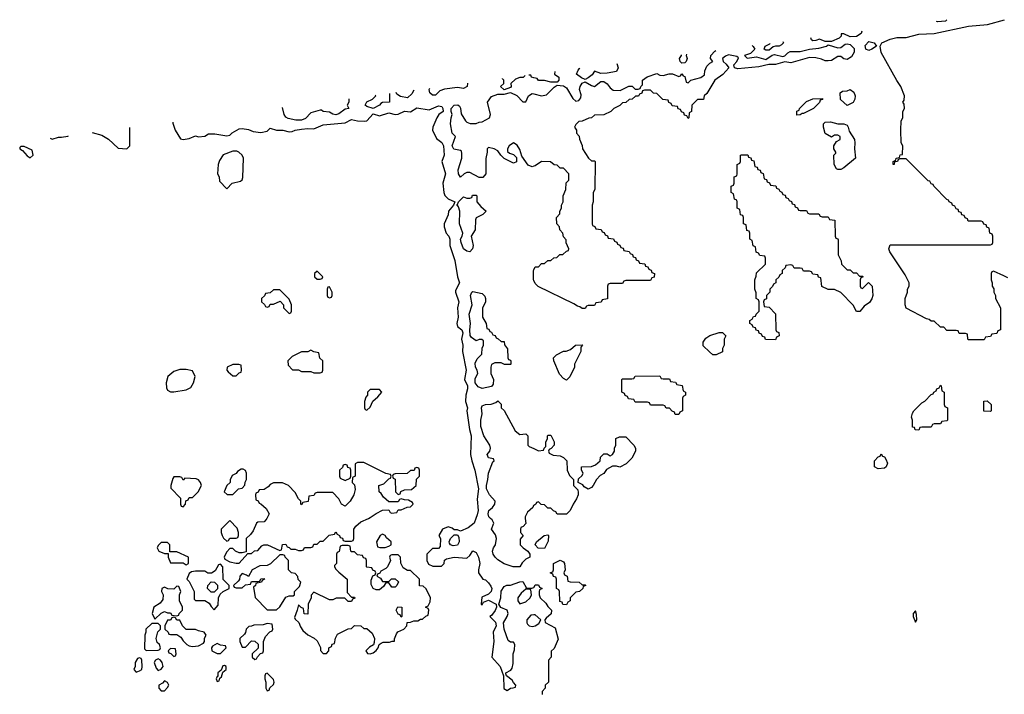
# Model space of a CAD drawing. Header units: inches. Extents: x 2601469 to 2753575, y 449403 to 582909.
# Tile 288 of 350: x 2656702 to 2663019, y 538871 to 543199. Entities that reach past the tile are written whole.
import ezdxf

# ---------------------------------------------------------------- set-up
doc = ezdxf.new("R2010")
doc.units = ezdxf.units.IN
doc.header["$MEASUREMENT"] = 0
for name, color, linetype in [('C6553', 7, 'Continuous'), ('C6554', 7, 'Continuous'), ('C6563', 7, 'Continuous'), ('C6564', 7, 'Continuous')]:
    doc.layers.add(name, color=color, linetype=linetype)

msp = doc.modelspace()

# ---------------------------------------------------------------- linework, layer by layer
at = {"layer": 'C6553', "color": 4, "elevation": 12}
for points in [[(2658050, 539986), (2657994, 539930), (2657994, 539910), (2658002, 539890), (2658010, 539874), (2658030, 539854), (2658042, 539858), (2658050, 539874), (2658090, 539874), (2658102, 539878), (2658106, 539890), (2658106, 539910), (2658096.4, 539936.4)], [(2659030, 539898), (2659014, 539890), (2658992, 539850), (2658998, 539818), (2659012.7, 539812.7), (2659047.3, 539812.7), (2659070, 539822), (2659086, 539830), (2659086, 539850), (2659055.3, 539875.3), (2659046, 539890)], [(2659483.1, 539823.1), (2659466, 539830), (2659460.4, 539840.4), (2659458, 539850), (2659466, 539870), (2659490, 539894), (2659510, 539894), (2659519.6, 539879.6), (2659522, 539850), (2659510, 539828.7)], [(2657650, 539846), (2657610, 539846), (2657590, 539826), (2657584.7, 539810), (2657594, 539790), (2657630, 539774), (2657654, 539774), (2657654, 539750), (2657670, 539714), (2657750, 539714), (2657770, 539702), (2657786, 539710), (2657786, 539750), (2657710, 539786), (2657666, 539786), (2657666, 539830)], [(2658810, 539826), (2658770, 539826), (2658758, 539822), (2658752.7, 539787.3), (2658738, 539782), (2658734, 539770), (2658734, 539710), (2658722, 539698), (2658722, 539690), (2658730, 539674), (2658750, 539654), (2658802, 539610), (2658803.6, 539523.6), (2658830, 539494), (2658850, 539494), (2658851.6, 539488.4), (2658838, 539482), (2658830, 539466), (2658810, 539466), (2658787.3, 539487.3), (2658732.7, 539487.3), (2658710, 539478), (2658690, 539478), (2658590, 539526), (2658572.7, 539507.3), (2658572, 539490), (2658552, 539450), (2658550, 539386), (2658528, 539388), (2658522, 539422), (2658507.3, 539427.3), (2658490, 539446), (2658482, 539410), (2658464.7, 539364.7), (2658470, 539354), (2658492.7, 539332.7), (2658503.6, 539303.6), (2658519.6, 539279.6), (2658550, 539252), (2658591.6, 539231.6), (2658610, 539214), (2658631.6, 539171.6), (2658632.7, 539152.7), (2658650, 539134), (2658670, 539134), (2658686, 539150), (2658686, 539170), (2658702, 539178), (2658707.3, 539192.7), (2658722, 539198), (2658728.4, 539231.6), (2658742, 539258), (2658810, 539292), (2658830, 539294), (2658850, 539312), (2658891.6, 539311.6), (2658910, 539294), (2658930, 539294), (2658963.6, 539263.6), (2658978, 539230), (2658976.9, 539203.1), (2658971.3, 539188.7), (2658946.4, 539173.6), (2658922, 539150), (2658932.7, 539132.7), (2658950, 539132), (2658970, 539138), (2658990, 539152), (2659002, 539170), (2659008.7, 539191.3), (2659020.2, 539199.8), (2659034.6, 539205.4), (2659074.6, 539205.4), (2659092.7, 539212.7), (2659107.3, 539212.7), (2659107.3, 539227.3), (2659120.2, 539259.8), (2659128.9, 539271.1), (2659166, 539290), (2659186, 539310), (2659187.3, 539332.7), (2659210, 539334), (2659230, 539342), (2659256.4, 539343.6), (2659272.7, 539352.7), (2659287.3, 539352.7), (2659307.3, 539372.7), (2659322, 539378), (2659326, 539410), (2659322, 539422), (2659306, 539430), (2659322, 539438), (2659336.4, 539463.6), (2659338, 539490), (2659310, 539548), (2659290, 539566), (2659267.3, 539567.3), (2659266, 539610), (2659210, 539666), (2659190, 539666), (2659162, 539682), (2659147.3, 539712.7), (2659146, 539750), (2659130, 539766), (2659090, 539766), (2659078, 539762), (2659074, 539750), (2659082, 539730), (2659062, 539690), (2659050, 539678), (2659018, 539662), (2659012, 539648), (2658998, 539642), (2658994, 539630), (2659016.9, 539616.9), (2659030, 539594), (2659070, 539594), (2659088.4, 539611.6), (2659111.6, 539611.6), (2659132, 539592), (2659122, 539570), (2659110, 539558), (2659090, 539558), (2659070, 539586), (2659050, 539586), (2659036.9, 539563.1), (2659010, 539542), (2658990, 539542), (2658969.1, 539549.1), (2658956.4, 539576.4), (2658956.4, 539603.6), (2658968, 539632), (2658982, 539638), (2658986, 539650), (2658982, 539662), (2658967.3, 539667.3), (2658962, 539682), (2658930, 539686), (2658926, 539690), (2658926, 539730), (2658922, 539742), (2658907.3, 539747.3), (2658902, 539762), (2658870, 539766), (2658850, 539786), (2658830, 539786), (2658826, 539790), (2658822, 539822)], [(2658390, 539766), (2658370, 539766), (2658311.1, 539708.9), (2658290, 539698), (2658243.6, 539696.4), (2658194, 539670), (2658170, 539626), (2658156.4, 539636.4), (2658130, 539646), (2658114, 539630), (2658111.6, 539608.4), (2658103.6, 539596.4), (2658074, 539570), (2658078, 539558), (2658090, 539554), (2658130, 539554), (2658150, 539574), (2658182, 539578), (2658190, 539594), (2658230, 539594), (2658242, 539598), (2658248.4, 539611.6), (2658270, 539614), (2658272, 539610), (2658258, 539602), (2658254, 539590), (2658218, 539582), (2658214, 539570), (2658202, 539558), (2658212.7, 539492.7), (2658290, 539414), (2658350, 539414), (2658370, 539432), (2658410, 539494), (2658430, 539502), (2658456.4, 539503.6), (2658466, 539510), (2658466, 539530), (2658496.4, 539563.6), (2658506, 539590), (2658488.4, 539608.4), (2658487.3, 539627.3), (2658470, 539646), (2658446, 539650), (2658426, 539670), (2658426, 539730), (2658406, 539750), (2658402, 539762)], [(2657990, 539706), (2657978, 539702), (2657956.9, 539663.1), (2657931.6, 539648.4), (2657910, 539648.7), (2657890, 539662), (2657830, 539662), (2657803.6, 539656.4), (2657790, 539646), (2657774, 539610), (2657790, 539594), (2657822, 539530), (2657822, 539482), (2657830, 539474), (2657890, 539474), (2657916.9, 539456.9), (2657930, 539434), (2657950, 539414), (2657976.4, 539443.6), (2657978, 539490), (2657987.3, 539512.7), (2658008.4, 539531.6), (2658046, 539550), (2658046, 539570), (2658008.4, 539608.4), (2658006, 539690)], [(2657710, 539566), (2657690, 539546), (2657652.7, 539547.3), (2657630, 539558), (2657614, 539550), (2657612, 539530), (2657622, 539510), (2657619.6, 539480.4), (2657603.6, 539456.4), (2657562, 539430), (2657552, 539390), (2657570, 539354), (2657608.9, 539391.1), (2657630, 539402), (2657650, 539394), (2657670, 539394), (2657678, 539378), (2657710, 539374), (2657722, 539378), (2657726, 539390), (2657746, 539410), (2657746, 539430), (2657728, 539470), (2657728, 539510), (2657735.3, 539530), (2657722, 539562)], [(2657930, 539526), (2657906, 539550), (2657908, 539570), (2657930, 539592), (2657951.6, 539591.6), (2657971.6, 539571.6), (2657972, 539548), (2657950, 539526)], [(2659970, 539546), (2659950, 539546), (2659919.6, 539520.4), (2659898, 539490), (2659898, 539470), (2659910, 539452), (2659950, 539464.7), (2659978, 539490), (2659986, 539510), (2659982, 539542)], [(2659150, 539366), (2659142, 539382), (2659130, 539386), (2659118, 539410), (2659128.4, 539431.6), (2659154, 539430), (2659154, 539370)], [(2657690, 539366), (2657678, 539362), (2657670, 539346), (2657650, 539346), (2657634, 539310), (2657634, 539290), (2657654, 539270), (2657658, 539258), (2657670, 539254), (2657710, 539254), (2657736.9, 539236.9), (2657750, 539214), (2657774, 539190), (2657790, 539182), (2657810, 539178), (2657850, 539182), (2657880.4, 539199.6), (2657888, 539210), (2657888.7, 539231.3), (2657898, 539250), (2657886, 539270), (2657850, 539278), (2657830, 539288), (2657770, 539286), (2657746, 539310), (2657730, 539346), (2657710, 539346), (2657702, 539362)], [(2657590, 539326), (2657550, 539326), (2657512, 539290), (2657512, 539270), (2657504.7, 539250), (2657502, 539162), (2657512.7, 539152.7), (2657590, 539154), (2657602, 539158), (2657606, 539170), (2657598, 539190), (2657584, 539204), (2657578, 539230), (2657588.4, 539271.6), (2657606, 539290), (2657606, 539310)], [(2658290, 539326), (2658263.6, 539316.4), (2658204.7, 539315.3), (2658190, 539308), (2658172.7, 539307.3), (2658154, 539290), (2658151.6, 539268.4), (2658143.6, 539256.4), (2658114, 539230), (2658114, 539210), (2658130, 539174), (2658150, 539174), (2658190, 539214), (2658210, 539212), (2658232.7, 539192.7), (2658232.7, 539167.3), (2658194, 539130), (2658194, 539110), (2658210, 539094), (2658222, 539098), (2658227.3, 539112.7), (2658247.3, 539132.7), (2658262, 539138), (2658266, 539150), (2658266, 539210), (2658278, 539242), (2658307.3, 539272.7), (2658322, 539278), (2658326, 539290), (2658322, 539322)], [(2657670, 539166), (2657654, 539150), (2657658, 539138), (2657672.7, 539132.7), (2657690, 539114), (2657702, 539118), (2657706, 539130), (2657702, 539162)], [(2657970, 539198), (2657939.6, 539180.4), (2657932, 539170), (2657934, 539150), (2657970, 539134), (2657990, 539134), (2658026, 539170), (2658022, 539182), (2657990, 539186)], [(2657470, 539106), (2657458, 539102), (2657443.6, 539076.4), (2657442, 539050), (2657434, 539030), (2657450, 539014), (2657470, 539022), (2657486, 539030), (2657488, 539050), (2657486, 539090), (2657482, 539102)], [(2657590, 539098), (2657574, 539090), (2657564.7, 539075.3), (2657578, 539038), (2657590, 539024.7), (2657610, 539032), (2657622, 539050), (2657616.4, 539076.4), (2657606, 539090)], [(2658016.4, 539056.4), (2658005.4, 539054.6), (2657994, 539026), (2657974, 539010), (2657974, 538986), (2657970, 538986), (2657962, 538970), (2657970, 538954), (2657982, 538958), (2657986, 538974), (2657996.4, 538983.6), (2658006, 539014), (2658026, 539030), (2658026, 539050)], [(2658290, 539006), (2658278, 539002), (2658274, 538990), (2658274, 538970), (2658282, 538950), (2658282, 538910), (2658290, 538894), (2658302, 538898), (2658307.3, 538912.7), (2658330, 538934), (2658335.3, 538950), (2658330, 538966)], [(2657630, 538958), (2657618, 538942), (2657594, 538930), (2657594, 538910), (2657610, 538894), (2657630, 538894), (2657650, 538914), (2657658, 538930), (2657650, 538946)]]:
    msp.add_lwpolyline(points, close=True, dxfattribs=at)
for points in [[(2658287, 540000), (2658282, 539990), (2658270, 539978), (2658230, 539975.3), (2658222, 539970), (2658199.8, 539920.2), (2658183.6, 539896.4), (2658154, 539870), (2658154, 539786), (2658130, 539778), (2658110, 539778), (2658086, 539790), (2658070, 539806), (2658050, 539806), (2658030, 539786), (2658022, 539770), (2658014, 539750), (2658018, 539738), (2658050, 539722), (2658090, 539712), (2658110, 539712), (2658166, 539774), (2658190, 539774), (2658208.4, 539791.6), (2658230, 539794), (2658256.4, 539823.6), (2658268.9, 539831.1), (2658291.1, 539831.1), (2658370, 539794), (2658382, 539798), (2658388, 539832), (2658410, 539834), (2658418, 539818), (2658430, 539814), (2658442, 539802), (2658470, 539802), (2658490, 539794), (2658510, 539794), (2658522, 539798), (2658530, 539814), (2658570, 539814), (2658582, 539818), (2658590, 539834), (2658610, 539834), (2658630, 539854), (2658650, 539854), (2658688.4, 539891.6), (2658722, 539898), (2658730, 539914), (2658738, 539898), (2658754, 539890), (2658758, 539878), (2658772.7, 539872.7), (2658778, 539858), (2658790, 539854), (2658830, 539854), (2658842, 539858), (2658846, 539870), (2658846, 539930), (2658858, 539950), (2658890, 539978), (2658939.5, 540000)], [(2659629.5, 540000), (2659618, 539970), (2659579.8, 539940.2), (2659530, 539918), (2659510, 539926), (2659490, 539926), (2659476.4, 539936.4), (2659450, 539946), (2659414, 539930), (2659392, 539890), (2659402, 539870), (2659399.6, 539820.4), (2659390, 539806), (2659350, 539806), (2659314, 539770), (2659314, 539730), (2659325.4, 539705.4), (2659352.7, 539692.7), (2659407.3, 539692.7), (2659426, 539710), (2659428, 539732), (2659440.4, 539739.6), (2659490, 539751.3), (2659570, 539744.7), (2659590, 539762), (2659610, 539792), (2659630, 539782), (2659646, 539750), (2659654.8, 539710), (2659644.7, 539670), (2659644.7, 539650), (2659674, 539610), (2659690, 539604.7), (2659710, 539586), (2659725.5, 539565.5), (2659730.4, 539550), (2659727.3, 539530), (2659710, 539512.7), (2659666, 539494), (2659662, 539450), (2659670, 539444.7), (2659678, 539462), (2659710, 539474.8), (2659758, 539450), (2659760.5, 539430), (2659751.6, 539408.4), (2659730, 539377.2), (2659718, 539370), (2659755.1, 539335.1), (2659759.3, 539310), (2659738.8, 539270), (2659744, 539210), (2659730.7, 539110), (2659785.5, 539050), (2659806.8, 538990), (2659808, 538908), (2659830, 538896), (2659850, 538911.3), (2659868, 538912), (2659882, 538918), (2659886, 538930), (2659870, 538946), (2659862, 538962), (2659826, 538990), (2659822, 539002), (2659822, 539010), (2659854, 539026), (2659862, 539038), (2659869, 539070), (2659869, 539131), (2659876.4, 539156.4), (2659878, 539190), (2659870, 539206), (2659850, 539206), (2659836.4, 539216.4), (2659809.2, 539290), (2659805.2, 539330), (2659829, 539370), (2659835.3, 539390), (2659828.7, 539410), (2659787.8, 539427.8), (2659776, 539450), (2659789.4, 539490), (2659790, 539532), (2659810, 539562), (2659828.4, 539571.6), (2659850, 539572), (2659910, 539592), (2659930, 539594), (2659952.7, 539552.7), (2659987.3, 539552.7), (2660000, 539557.3)], [(2659945.9, 540000), (2659950, 539966), (2659932.7, 539947.3), (2659918, 539942), (2659914, 539930), (2659914, 539910), (2659932, 539890), (2659912.7, 539867.3), (2659912, 539830), (2659932, 539810), (2659962, 539790), (2659974, 539770), (2659974, 539750), (2659950, 539738), (2659925.4, 539714.6), (2659910, 539688), (2659868.9, 539688.9), (2659810, 539708.7), (2659770, 539733.2), (2659753.2, 539750), (2659739.3, 539770), (2659735.1, 539790), (2659741.2, 539810), (2659754, 539830), (2659762, 539870), (2659755.3, 539895.3), (2659728.7, 539930), (2659744, 539970), (2659733.2, 539990), (2659722.7, 540000)], [(2660000, 539380.6), (2659982, 539378), (2659956, 539350), (2659956, 539330), (2659960.7, 539320.7), (2659970, 539311.3), (2659990, 539306), (2660000, 539308.7)]]:
    msp.add_lwpolyline(points, dxfattribs=at)
at = {"layer": 'C6554', "color": 4, "elevation": 12}
for points in [[(2659944.2, 542840.4), (2659931.6, 542828.4), (2659910, 542828), (2659882, 542818), (2659852, 542790), (2659856, 542770), (2659850, 542764), (2659810, 542748), (2659786, 542770), (2659808, 542790), (2659808, 542810), (2659800.4, 542820.4), (2659799.2, 542821.3)], [(2660000, 542826.9), (2659986, 542830), (2659982, 542842), (2659968.7, 542843.7)], [(2659575.3, 542791.8), (2659572, 542770), (2659550, 542758), (2659510, 542764), (2659426.4, 542753.6), (2659397.3, 542742.7), (2659370, 542715.3), (2659350, 542714), (2659334, 542730), (2659328, 542750), (2659332.9, 542759.9)], [(2659074, 542725.7), (2659074, 542670), (2659030, 542668.7), (2659018, 542662), (2659011.3, 542650), (2658970, 542628.7), (2658930, 542641.2), (2658919, 542650), (2658928.9, 542671.1), (2658966, 542690), (2658986, 542710), (2658982.5, 542713.7)], [(2659229.9, 542746.3), (2659216.9, 542723.1), (2659190, 542698), (2659145.2, 542705.2), (2659122, 542722), (2659117.3, 542731.4)], [(2660000, 542258.7), (2659990, 542255.3), (2659964.7, 542264.7), (2659924, 542324), (2659910, 542366), (2659893.6, 542393.6), (2659870, 542408), (2659842, 542390), (2659832, 542370), (2659832.7, 542352.7), (2659843.6, 542343.6), (2659870, 542334), (2659890, 542314), (2659890, 542286), (2659870, 542278), (2659810, 542308), (2659788.9, 542328.9), (2659770, 542358), (2659746, 542370), (2659710, 542378), (2659702, 542370), (2659702, 542350), (2659691.6, 542308.4), (2659692, 542210), (2659672.7, 542187.3), (2659650, 542186), (2659590, 542218), (2659570, 542218), (2659554, 542210), (2659530, 542188), (2659518, 542210), (2659515.3, 542235.3), (2659539.5, 542310), (2659539.6, 542339.6), (2659535.6, 542355.6), (2659530, 542359.3), (2659487.6, 542367.6), (2659477, 542390), (2659499, 542450), (2659477.2, 542470), (2659466, 542530), (2659469.2, 542570), (2659477.2, 542590), (2659469.2, 542610), (2659469.3, 542630), (2659490, 542650.8), (2659513.2, 542653.2), (2659524.5, 542644.5), (2659530.6, 542630.6), (2659534, 542594), (2659562, 542550), (2659570, 542542), (2659592.7, 542532.7), (2659630, 542532), (2659650, 542542), (2659670, 542544.7), (2659715.3, 542570), (2659722, 542590), (2659703.7, 542670), (2659730, 542706.8), (2659770, 542720.7), (2659810, 542721), (2659850, 542731.3), (2659892, 542712), (2659930, 542671.3), (2659948.4, 542671.6), (2659966, 542710), (2659990, 542724.9), (2660000, 542722.5)], [(2657684.4, 542542.5), (2657685.4, 542534.6), (2657699.1, 542490), (2657734.4, 542434.4), (2657750, 542430.7), (2657790, 542436.3), (2657830, 542454), (2657850, 542446.8), (2657890, 542451), (2657913.6, 542466.4), (2657953.6, 542466.4), (2658030, 542453.4), (2658050, 542458.8), (2658066.2, 542473.8), (2658110, 542498.8), (2658130, 542501), (2658170, 542494.8), (2658200.7, 542480.7), (2658250, 542476), (2658290, 542484.7), (2658310, 542502), (2658350, 542490.8), (2658390, 542490.7), (2658430, 542478.8), (2658450, 542480.7), (2658470, 542490.5), (2658510, 542497.1), (2658550, 542501.6), (2658590, 542499.1), (2658650, 542524.9), (2658790, 542538), (2658830, 542558.4), (2658870, 542550.4), (2658912.7, 542547.3), (2658929.5, 542550.5), (2658970, 542596), (2659010, 542583.1), (2659070, 542602), (2659110, 542590.4), (2659130, 542592.4), (2659170, 542612.2), (2659210, 542607.3), (2659250, 542632.4), (2659330, 542620.5), (2659390, 542647.3), (2659410, 542641), (2659417.3, 542630), (2659419.1, 542610), (2659391, 542590), (2659378, 542570), (2659352, 542510), (2659351.3, 542490), (2659376.9, 542436.9), (2659410, 542411.3), (2659420.7, 542390), (2659426, 542330), (2659410.8, 542290), (2659434.8, 542210), (2659417.3, 542150), (2659422.8, 542090), (2659430.6, 542070.6), (2659450.5, 542050.5), (2659494, 542030), (2659484.7, 542010), (2659454, 541970), (2659450, 541948), (2659426, 541890), (2659424.7, 541870), (2659438.8, 541830), (2659456, 541810), (2659461, 541790), (2659461, 541750), (2659493.2, 541653.2), (2659510.8, 541550), (2659522.8, 541510), (2659498, 541462), (2659497.3, 541450), (2659519.1, 541390), (2659510.8, 541350), (2659514.8, 541290), (2659506, 541250), (2659510.8, 541230.8), (2659538, 541210), (2659544.7, 541190), (2659536, 541150), (2659544.7, 541110), (2659542, 541070), (2659566.8, 540950), (2659554.8, 540890), (2659574, 540850), (2659574, 540830), (2659564, 540790), (2659562.8, 540750), (2659574.8, 540710), (2659570.9, 540689.1), (2659587.7, 540570), (2659598.8, 540530), (2659594.8, 540410), (2659602.8, 540370), (2659622.8, 540310), (2659646, 540190), (2659636.8, 540123.2), (2659643.1, 540050), (2659638, 540022), (2659629.5, 540000)], [(2658814, 542691.4), (2658814, 542670), (2658802, 542650), (2658814, 542630), (2658790, 542625.2), (2658750, 542595.1), (2658730, 542589.3), (2658710, 542592.7), (2658690, 542605.2), (2658649.1, 542609.1), (2658638, 542618), (2658630, 542618), (2658570, 542601.2), (2658535.2, 542564.8), (2658510, 542553.6), (2658473.4, 542553.4), (2658424.7, 542564.7), (2658410, 542573.2), (2658398, 542590), (2658388.1, 542635.3)], [(2657166.1, 542474.2), (2657230, 542459.1), (2657271.6, 542431.6), (2657334.8, 542374.8), (2657390, 542370.8), (2657409.2, 542390), (2657409.5, 542450), (2657409.3, 542506.3)], [(2656896.6, 542438.7), (2656910, 542432), (2656950, 542444.7), (2656970, 542444.7), (2657010, 542452), (2657014.4, 542454.2)], [(2660000, 541526), (2659998, 541530), (2659998, 541590), (2660000, 541594)], [(2659722.7, 540000), (2659712.3, 540010), (2659707.3, 540030), (2659712.3, 540050), (2659735.1, 540070), (2659749.3, 540090), (2659752.7, 540110), (2659716, 540150), (2659696, 540190), (2659696, 540210), (2659706, 540250), (2659709.3, 540290), (2659738, 540362), (2659746, 540370), (2659742, 540382), (2659710, 540388), (2659702, 540410), (2659718, 540430), (2659722, 540450), (2659719, 540470), (2659679.3, 540530), (2659660.9, 540590), (2659660.9, 540630), (2659669, 540670), (2659664, 540710), (2659670, 540722), (2659690, 540731.3), (2659727.3, 540732.7), (2659756.4, 540743.6), (2659770, 540754), (2659791.6, 540731.6), (2659792, 540710), (2659810.9, 540690.9), (2659880.7, 540560.7), (2659910, 540538), (2659950, 540542), (2659962, 540530), (2659962, 540470), (2659970, 540462), (2660000, 540448)], [(2658939.5, 540000), (2658950, 540004.7), (2658990, 540032), (2659030, 540052), (2659070, 540054), (2659078, 540038), (2659090, 540034), (2659122, 540038), (2659130, 540054), (2659150, 540054), (2659188.4, 540071.6), (2659210, 540074), (2659226, 540090), (2659222, 540102), (2659196.4, 540116.4), (2659170, 540118), (2659150, 540126), (2659138, 540122), (2659130, 540106), (2659070, 540106), (2659036.4, 540136.4), (2659020.4, 540160.4), (2659009.1, 540169.1), (2659006, 540210), (2659039, 540221), (2659070, 540254), (2659082, 540258), (2659086, 540270), (2659082, 540282), (2659050, 540288), (2658910, 540358), (2658870, 540358), (2658854, 540350), (2658854, 540270), (2658838, 540262), (2658834, 540230), (2658850, 540214), (2658855.3, 540184.7), (2658844.7, 540150), (2658822, 540110), (2658790, 540078), (2658766, 540090), (2658750, 540126), (2658710, 540166), (2658610, 540166), (2658598, 540162), (2658590, 540146), (2658558, 540142), (2658552.7, 540107.3), (2658518, 540102), (2658510, 540086), (2658506, 540090), (2658506, 540110), (2658490, 540126), (2658470, 540166), (2658426, 540210), (2658387.3, 540227.3), (2658330, 540228), (2658310, 540218), (2658296.9, 540203.1), (2658270, 540186), (2658238, 540182), (2658232.7, 540167.3), (2658218, 540162), (2658214, 540150), (2658218, 540118), (2658232.7, 540112.7), (2658238, 540098), (2658250, 540094), (2658283.6, 540063.6), (2658302, 540030), (2658287, 540000)], [(2660000, 540083), (2659998, 540082), (2659994, 540070), (2659959.6, 540040.4), (2659944.7, 540010), (2659945.9, 540000)]]:
    msp.add_lwpolyline(points, dxfattribs=at)
for points in [[(2656730, 542386), (2656710, 542386), (2656702, 542378), (2656702, 542370), (2656719.8, 542359.8), (2656750, 542324.7), (2656770, 542312), (2656788, 542330), (2656782, 542362)], [(2658070, 542355.3), (2658007.5, 542332.5), (2657983.4, 542296.6), (2657974.8, 542270), (2657971.1, 542211.1), (2657982, 542190), (2657983.6, 542163.6), (2658030, 542114), (2658066, 542150), (2658118, 542162), (2658128.9, 542171.1), (2658133.6, 542186.4), (2658138, 542310), (2658129, 542329), (2658109, 542349), (2658094.6, 542354.6)], [(2659590, 541709), (2659570, 541713.2), (2659550, 541729), (2659534.5, 541770), (2659529.4, 541790), (2659541.2, 541810), (2659545.2, 541830), (2659524.2, 541890), (2659526.6, 541970), (2659517.5, 541997.5), (2659506, 542014), (2659510, 542014), (2659518, 542030), (2659550, 542062), (2659570, 542054), (2659590, 542054), (2659602, 542058), (2659607.3, 542072.7), (2659630, 542074), (2659634, 542070), (2659634, 542030), (2659659.6, 541999.6), (2659694, 541970), (2659674, 541950), (2659631.6, 541928.4), (2659625.4, 541914.6), (2659624.7, 541850), (2659598, 541810), (2659610.6, 541749.4), (2659606.8, 541730)], [(2658610, 541586), (2658594, 541570), (2658594, 541550), (2658610, 541534), (2658630, 541534), (2658642, 541538), (2658646, 541550)], [(2658370, 541466), (2658330, 541466), (2658310, 541446), (2658278, 541442), (2658272.7, 541427.3), (2658254, 541410), (2658254, 541390), (2658272.7, 541372.7), (2658278, 541358), (2658290, 541354), (2658302, 541358), (2658310, 541374), (2658330, 541374), (2658372.7, 541392.7), (2658394, 541370), (2658394, 541350), (2658430, 541314), (2658442, 541318), (2658446, 541330), (2658446, 541370), (2658430, 541406)], [(2658690, 541486), (2658678, 541482), (2658674, 541470), (2658674, 541430), (2658678, 541418), (2658690, 541414), (2658702, 541418), (2658706, 541430), (2658706, 541450)], [(2659790, 541134), (2659810, 541134), (2659812.7, 541112.7), (2659832.7, 541087.3), (2659834, 541030), (2659838, 541018), (2659850, 541014), (2659852.7, 541007.3), (2659854, 540990), (2659850, 540986), (2659812.7, 540987.3), (2659790, 540998), (2659750, 540998), (2659730, 540986), (2659724.7, 540970), (2659724.7, 540930), (2659742, 540890), (2659739.6, 540860.4), (2659730, 540846), (2659670, 540833.2), (2659643.9, 540843.9), (2659623.7, 540870), (2659623.6, 540896.4), (2659641.2, 540930), (2659637.2, 540950), (2659626, 540970), (2659623.7, 540996.3), (2659637.2, 541022.8), (2659667.3, 541052.7), (2659668.9, 541091.1), (2659678, 541110), (2659678, 541138), (2659667.3, 541147.3), (2659650, 541148), (2659630, 541139), (2659600.7, 541160.7), (2659592.5, 541172.5), (2659589, 541210), (2659595.1, 541250), (2659586.6, 541310), (2659604, 541370), (2659595.3, 541430), (2659602, 541450), (2659610, 541456), (2659670, 541442), (2659685.4, 541425.4), (2659691.1, 541411.1), (2659691.3, 541390), (2659671.6, 541348.4), (2659671.6, 541291.6), (2659694, 541250), (2659698, 541218), (2659712.7, 541212.7), (2659718, 541198), (2659730, 541194), (2659738, 541178), (2659752, 541172), (2659758, 541158), (2659772.7, 541152.7)], [(2658570, 541078), (2658550, 541068), (2658510, 541068), (2658450, 541038), (2658422, 541010), (2658423.6, 540983.6), (2658452.7, 540952.7), (2658490, 540952), (2658510, 540942), (2658570, 540942), (2658590, 540934), (2658630, 540934), (2658642, 540938), (2658646, 540950), (2658646, 541010), (2658628.4, 541028.4), (2658622, 541062), (2658590, 541068)], [(2658070, 540988), (2658034, 540970), (2658032, 540950), (2658039.6, 540939.6), (2658070, 540914), (2658090, 540914), (2658110, 540934), (2658122, 540938), (2658126, 540950), (2658122, 540982), (2658107.3, 540987.3)], [(2657770, 540955.3), (2657730, 540954), (2657690, 540942), (2657652, 540910), (2657642, 540870), (2657643.6, 540836.4), (2657650, 540822), (2657670, 540812), (2657690, 540812), (2657770, 540824.7), (2657800.4, 540839.6), (2657818, 540870), (2657828, 540910), (2657810, 540946)], [(2659010, 540826), (2658950, 540826), (2658934, 540810), (2658934, 540790), (2658923.6, 540776.4), (2658914, 540750), (2658914, 540710), (2658918, 540698), (2658930, 540694), (2658950, 540714), (2658967.3, 540752.7), (2659000.4, 540779.6), (2659026, 540810)], [(2658136.4, 540316.4), (2658123.6, 540316.4), (2658099.6, 540300.4), (2658090, 540288), (2658065.4, 540274.6), (2658052.7, 540247.3), (2658052, 540230), (2658032, 540210), (2658014, 540170), (2658032.7, 540152.7), (2658070, 540154), (2658106, 540190), (2658130, 540194), (2658147.3, 540212.7), (2658148.4, 540231.6), (2658158, 540250), (2658158, 540290), (2658150, 540306)], [(2658790, 540346), (2658778, 540342), (2658772.7, 540327.3), (2658754, 540310), (2658754, 540270), (2658758, 540258), (2658790, 540242), (2658822, 540258), (2658826, 540270), (2658826, 540310), (2658822, 540322), (2658807.3, 540327.3), (2658802, 540342)], [(2659250, 540326), (2659238, 540322), (2659232.7, 540307.3), (2659210, 540306), (2659187.3, 540287.3), (2659110, 540286), (2659098, 540282), (2659094, 540270), (2659098, 540258), (2659112, 540252), (2659114, 540170), (2659130, 540154), (2659142, 540158), (2659148, 540172), (2659170, 540182), (2659215.3, 540184.7), (2659246, 540210), (2659248.4, 540251.6), (2659266, 540270), (2659266, 540310), (2659262, 540322)], [(2657730, 540266), (2657690, 540266), (2657683.6, 540256.4), (2657672, 540210), (2657672.7, 540192.7), (2657734, 540130), (2657734, 540090), (2657738, 540078), (2657750, 540074), (2657766, 540090), (2657767.3, 540112.7), (2657782, 540118), (2657790, 540134), (2657810, 540134), (2657848, 540170), (2657868, 540210), (2657862, 540230), (2657850, 540248), (2657833.6, 540253.6), (2657762, 540258), (2657750, 540246), (2657742, 540262)]]:
    msp.add_lwpolyline(points, close=True, dxfattribs=at)
at = {"layer": 'C6563', "color": 4}
for points, elevation in [([(2660070, 539806), (2660028.4, 539808.4), (2660008.9, 539831.1), (2660018, 539850), (2660066, 539890), (2660090, 539894), (2660094, 539890), (2660092.7, 539852.7)], 12), ([(2660310, 539574), (2660330, 539574), (2660334, 539570), (2660318, 539562), (2660314, 539550), (2660294, 539530), (2660270, 539526), (2660234, 539490), (2660234, 539470), (2660218, 539462), (2660210, 539446), (2660187.3, 539447.3), (2660182, 539462), (2660167.3, 539467.3), (2660166, 539530), (2660162, 539542), (2660146, 539550), (2660146, 539610), (2660142, 539622), (2660127.3, 539627.3), (2660122, 539642), (2660106, 539650), (2660122, 539658), (2660126, 539670), (2660126, 539710), (2660170, 539731.3), (2660190, 539722), (2660198, 539710), (2660202, 539670), (2660194, 539650), (2660198, 539638), (2660214, 539630), (2660218, 539598), (2660232.7, 539592.7), (2660291.1, 539591.1)], 12), ([(2662450, 539406), (2662434, 539390), (2662434, 539370), (2662450, 539334), (2662458, 539350), (2662456.4, 539383.6)], 16)]:
    msp.add_lwpolyline(points, close=True, dxfattribs=dict(at, elevation=elevation))
at = {"layer": 'C6563', "color": 4, "elevation": 12}
for points in [[(2660000, 539557.3), (2660002, 539558), (2660010, 539574), (2660030, 539574), (2660038, 539558), (2660054, 539550), (2660038, 539542), (2660034, 539530), (2660034, 539510), (2660042, 539490), (2660076.9, 539456.9), (2660090, 539434), (2660114, 539410), (2660112.7, 539387.3), (2660079.6, 539360.4), (2660072, 539350), (2660072.7, 539332.7), (2660138, 539298), (2660156, 539224), (2660130, 539166), (2660112.7, 539147.3), (2660112, 539110), (2660094, 539090), (2660094, 538950), (2660074, 538930), (2660074, 538910), (2660054, 538890), (2660054, 538870)], [(2660000, 539308.7), (2660010, 539311.3), (2660033.6, 539326.4), (2660046, 539350), (2660010, 539382), (2660000, 539380.6)]]:
    msp.add_lwpolyline(points, dxfattribs=at)
at = {"layer": 'C6564', "color": 4, "elevation": 12}
for points in [[(2663042, 541542), (2663016.4, 541556.4), (2662950, 541586), (2662938, 541582), (2662934, 541570), (2662934, 541530), (2662942, 541510), (2662942, 541490), (2662951.6, 541471.6), (2662952, 541450), (2662962, 541430), (2662962, 541410), (2662994, 541350), (2662994, 541210), (2662978, 541202), (2662970, 541186), (2662938, 541182), (2662930, 541166), (2662898, 541162), (2662890, 541146), (2662790, 541146), (2662786, 541150), (2662782, 541182), (2662770, 541186), (2662730, 541186), (2662722, 541202), (2662710, 541206), (2662650, 541206), (2662630, 541226), (2662610, 541226), (2662570, 541266), (2662550, 541266), (2662536.4, 541276.4), (2662520.4, 541280.4), (2662390, 541348), (2662382, 541370), (2662382, 541410), (2662398, 541450), (2662398, 541470), (2662408, 541490), (2662408, 541510), (2662383.1, 541563.1), (2662285.2, 541710), (2662279, 541730), (2662286, 541754), (2662930, 541754), (2662942, 541758), (2662946, 541770), (2662946, 541810), (2662942, 541822), (2662926, 541830), (2662922, 541862), (2662907.3, 541867.3), (2662902, 541882), (2662887.3, 541887.3), (2662882, 541902), (2662870, 541906), (2662787.3, 541907.3), (2662782, 541922), (2662767.3, 541927.3), (2662762, 541942), (2662747.3, 541947.3), (2662742, 541962), (2662727.3, 541967.3), (2662722, 541982), (2662710, 541986), (2662702, 542002), (2662686, 542010), (2662682, 542022), (2662666, 542030), (2662662, 542042), (2662650, 542046), (2662566, 542130), (2662562, 542142), (2662550, 542146), (2662542, 542162), (2662530, 542166), (2662390, 542306), (2662350, 542306), (2662338, 542302), (2662334, 542290), (2662314, 542286), (2662312, 542270), (2662306, 542270), (2662306, 542290), (2662322, 542298), (2662326, 542310), (2662346, 542314), (2662350, 542332), (2662366, 542334), (2662368, 542390), (2662358, 542410), (2662355.3, 542490), (2662358, 542550), (2662368, 542570), (2662368, 542610), (2662378, 542630), (2662376.4, 542656.4), (2662368, 542670), (2662376.4, 542683.6), (2662378, 542710), (2662355.3, 542770), (2662330, 542808), (2662229.4, 542989.4), (2662222, 543030), (2662234, 543050), (2662287, 543073), (2662330, 543085.7), (2662390, 543084.4), (2662470, 543106.7), (2662569.5, 543110.5), (2662790, 543158.4), (2662911.1, 543168.9), (2663021.1, 543198.9)], [(2662650.1, 543197.2), (2662642, 543190), (2662590, 543186), (2662583, 543188.3)], [(2662105.8, 543125.4), (2662100.7, 543110), (2662070, 543091.8), (2662030, 543089.4), (2661990, 543108.7), (2661972.7, 543107.3), (2661972.7, 543092.7), (2661959.9, 543080.1), (2661910, 543059.3), (2661870, 543059.3), (2661834, 543074), (2661810, 543065.2), (2661790, 543064), (2661782, 543070), (2661777.9, 543082.2)], [(2661401.8, 543032.6), (2661407.5, 543027.5), (2661418.8, 543010), (2661390, 542981.2), (2661352, 542970), (2661370, 542952), (2661430, 542961.6), (2661490, 542944), (2661529.4, 542970.6), (2661545.1, 542974.9), (2661597.5, 542962.5), (2661610, 542966), (2661630, 542987.3), (2661645.8, 542994.2), (2661710, 542995.5), (2661770, 543010.7), (2661830, 543015.5), (2661878, 543030), (2661890, 543038), (2661950, 543017.3), (2661970, 543020.7), (2661998.4, 543041.6), (2662010, 543044.4), (2662030, 543040.4), (2662054.7, 543014.7), (2662056.4, 542990), (2662039.5, 542960.5), (2662010, 542944), (2661990, 542948.7), (2661970, 542962), (2661950, 542962), (2661910, 542938), (2661890, 542935.3), (2661870, 542935.3), (2661846.6, 542946.6), (2661810, 542953.6), (2661770, 542955.6), (2661650, 542922), (2661610, 542929.3), (2661550, 542911.3), (2661507.5, 542912.5), (2661444.2, 542895.8), (2661310, 542884.2), (2661288, 542890), (2661284, 542910), (2661302.7, 542930), (2661314.6, 542954.6), (2661303.1, 542963.1), (2661250, 542973.2), (2661230, 542965.2), (2661211, 542950), (2661216, 542930), (2661234.6, 542914.6), (2661252, 542890), (2661213.5, 542846.5), (2661161, 542810), (2661110, 542726), (2661094, 542710), (2661090, 542686), (2661050, 542686), (2661014, 542650), (2661012, 542610), (2660998, 542602), (2660994, 542570), (2660990, 542566), (2660982, 542582), (2660967.3, 542587.3), (2660962, 542602), (2660947.3, 542607.3), (2660942, 542622), (2660927.3, 542627.3), (2660922, 542642), (2660887.3, 542647.3), (2660882, 542662), (2660867.3, 542667.3), (2660862, 542682), (2660827.3, 542687.3), (2660790, 542726), (2660767.3, 542727.3), (2660750, 542746), (2660710, 542746), (2660698, 542742), (2660692.7, 542727.3), (2660678, 542722), (2660671.6, 542708.4), (2660652.7, 542707.3), (2660631.6, 542688.4), (2660612.7, 542687.3), (2660591.6, 542668.4), (2660570, 542666), (2660551.6, 542648.4), (2660514, 542630), (2660494, 542610), (2660450, 542588), (2660390, 542586), (2660371.6, 542568.4), (2660352.7, 542567.3), (2660311.6, 542548.4), (2660290, 542546), (2660270, 542526), (2660262, 542510), (2660274, 542490), (2660274, 542470), (2660291.6, 542451.6), (2660292.7, 542432.7), (2660311.1, 542391.1), (2660312, 542370), (2660351.6, 542311.6), (2660370, 542294), (2660390, 542294), (2660394, 542290), (2660392, 542110), (2660382, 542090), (2660382, 542030), (2660374, 542010), (2660374, 541890), (2660378, 541878), (2660392.7, 541872.7), (2660398, 541858), (2660432.7, 541852.7), (2660438, 541838), (2660452.7, 541832.7), (2660458, 541818), (2660472.7, 541812.7), (2660478, 541798), (2660512.7, 541792.7), (2660518, 541778), (2660532.7, 541772.7), (2660538, 541758), (2660552.7, 541752.7), (2660558, 541738), (2660572.7, 541732.7), (2660578, 541718), (2660612.7, 541712.7), (2660618, 541698), (2660632.7, 541692.7), (2660638, 541678), (2660652.7, 541672.7), (2660658, 541658), (2660672.7, 541652.7), (2660678, 541638), (2660712.7, 541632.7), (2660718, 541618), (2660732.7, 541612.7), (2660738, 541598), (2660752.7, 541592.7), (2660758, 541578), (2660774, 541570), (2660772.7, 541547.3), (2660758, 541542), (2660750, 541526), (2660590, 541526), (2660578, 541522), (2660570, 541506), (2660490, 541506), (2660478, 541502), (2660474, 541490), (2660472.7, 541407.3), (2660438, 541402), (2660432.7, 541387.3), (2660398, 541382), (2660390, 541366), (2660350, 541366), (2660338, 541362), (2660330, 541346), (2660310, 541346), (2660296.4, 541356.4), (2660280.4, 541360.4), (2660256.4, 541376.4), (2660028.4, 541488.4), (2660010, 541506), (2660000, 541526)], [(2661598.6, 543058.5), (2661602, 543050), (2661590, 543038), (2661574, 543030), (2661550, 543029.3), (2661536.3, 543023.7), (2661510, 543002.7), (2661490, 543002.7), (2661479, 543010), (2661485.2, 543030), (2661515.5, 543044.5), (2661516.6, 543047.7)], [(2660000, 542722.5), (2660050, 542710.7), (2660082.7, 542717.3), (2660130, 542766.8), (2660150, 542778), (2660170, 542777.3), (2660190, 542774), (2660210, 542761.6), (2660250, 542694), (2660270, 542676), (2660290, 542681), (2660301.5, 542698.5), (2660303.7, 542716.3), (2660294, 542750), (2660296.9, 542770), (2660310, 542791), (2660330, 542801), (2660370, 542776.3), (2660390, 542770.7), (2660430, 542803), (2660450, 542801.6), (2660470, 542787.7), (2660490, 542761), (2660510, 542746), (2660554.6, 542745.4), (2660610, 542772), (2660631.6, 542771.6), (2660650, 542754), (2660670, 542754), (2660682, 542758), (2660686, 542770), (2660698, 542782), (2660698, 542810), (2660727.2, 542832.8), (2660790, 542854), (2660810, 542844), (2660830, 542841), (2660869.2, 542850.8), (2660890.6, 542850.6), (2660930, 542834), (2660942, 542838), (2660950, 542851.3), (2660958, 542838), (2660970, 542834), (2660978, 542798), (2660990, 542794), (2661008.7, 542811.3), (2661072.5, 542827.5), (2661095.3, 542844.7), (2661098, 542870), (2661110, 542901), (2661130, 542921), (2661148, 542930), (2661134, 542950), (2661135.1, 542970), (2661162.7, 542997.3), (2661169.1, 543001.9)], [(2660979.1, 542976.9), (2660978, 542970), (2660984.7, 542950), (2660978.8, 542930), (2660970, 542921.2), (2660950, 542919), (2660939, 542930), (2660935.3, 542950), (2660948, 542970), (2660948, 542972.8)], [(2660430, 542853.2), (2660390, 542868.7), (2660374.6, 542845.4), (2660350, 542825.2), (2660330, 542816), (2660305.4, 542825.4), (2660275.3, 542850), (2660284.7, 542875.3), (2660294, 542886), (2660296.4, 542886.9)], [(2660534, 542918.2), (2660541, 542890), (2660530, 542866.6), (2660470, 542855.1), (2660430, 542853.2)], [(2660136, 542865.7), (2660134, 542850), (2660162, 542830), (2660161, 542810), (2660150, 542799), (2660110, 542799), (2660070, 542809), (2660030, 542808), (2660022, 542822), (2660000, 542826.9)], [(2660000, 541594), (2660010, 541614), (2660030, 541614), (2660050, 541634), (2660070, 541634), (2660090, 541654), (2660110, 541654), (2660128.4, 541671.6), (2660147.3, 541672.7), (2660168.4, 541691.6), (2660187.3, 541692.7), (2660210, 541714), (2660222, 541718), (2660226, 541730), (2660208.4, 541768.4), (2660207.3, 541787.3), (2660190, 541806), (2660186, 541830), (2660168, 541850), (2660166, 541870), (2660148, 541890), (2660146, 541930), (2660167.3, 541952.7), (2660168, 541970), (2660178, 541990), (2660178, 542010), (2660188, 542030), (2660188, 542070), (2660206, 542110), (2660208.4, 542151.6), (2660226, 542170), (2660226, 542210), (2660190, 542246), (2660170, 542246), (2660150, 542266), (2660130, 542268), (2660107.3, 542287.3), (2660050, 542288.7), (2660010, 542262), (2660000, 542258.7)], [(2660000, 540448), (2660030, 540434), (2660062, 540438), (2660066, 540450), (2660078, 540462), (2660078, 540490), (2660088, 540510), (2660088, 540530), (2660090, 540534), (2660110, 540534), (2660132, 540490), (2660132, 540470), (2660112.7, 540447.3), (2660098, 540442), (2660094, 540430), (2660098, 540418), (2660125.4, 540405.4), (2660170, 540402), (2660190.9, 540390.9), (2660212, 540370), (2660214, 540310), (2660230, 540274), (2660254, 540250), (2660254, 540210), (2660282, 540182), (2660285.4, 540165.4), (2660286, 540150), (2660275.3, 540124.7), (2660252, 540090), (2660234, 540050), (2660210, 540026), (2660150, 540026), (2660142, 540042), (2660127.3, 540047.3), (2660110, 540066), (2660090, 540066), (2660070, 540086), (2660048.4, 540088.4), (2660030, 540106), (2660018, 540102), (2660014, 540090), (2660000, 540083)]]:
    msp.add_lwpolyline(points, dxfattribs=at)
for points in [[(2662150, 543002), (2662129.6, 543010), (2662127.2, 543032.8), (2662150, 543059.3), (2662184.7, 543050), (2662198, 543030), (2662170, 543009.4)], [(2662010, 542648), (2661967.3, 542687.3), (2661966, 542730), (2661980.4, 542739.6), (2662010, 542742), (2662030, 542751.3), (2662053.2, 542733.2), (2662062.8, 542710), (2662061, 542690), (2662050, 542668.7)], [(2661687.3, 542587.3), (2661688.4, 542611.6), (2661702, 542618), (2661706, 542630), (2661750, 542674), (2661790, 542692), (2661852.7, 542692.7), (2661852.7, 542687.3), (2661838, 542682), (2661832.7, 542667.3), (2661794, 542630), (2661730, 542598), (2661722, 542598), (2661710, 542588)], [(2661950, 542531.3), (2661990, 542531.3), (2662010, 542522), (2662018, 542510), (2662023.6, 542483.6), (2662057.3, 542430), (2662060.7, 542410), (2662057.3, 542370), (2662064.7, 542310), (2661990, 542248), (2661970, 542238), (2661950, 542238), (2661942, 542242), (2661928, 542270), (2661926, 542330), (2661938, 542342), (2661938, 542350), (2661926, 542370), (2661926, 542390), (2661942, 542418), (2661966, 542430), (2661966, 542450), (2661950, 542458), (2661930, 542458), (2661910, 542446), (2661870, 542468), (2661858, 542510), (2661858, 542530), (2661870, 542542), (2661903.6, 542543.6)], [(2661710, 541974), (2661750, 541974), (2661758, 541958), (2661770, 541954), (2661830, 541954), (2661838, 541938), (2661850, 541934), (2661890, 541934), (2661898, 541918), (2661932.7, 541912.7), (2661934, 541810), (2661938, 541798), (2661950, 541794), (2661952.7, 541787.3), (2661954, 541690), (2661971.6, 541651.6), (2661974, 541630), (2662010, 541594), (2662030, 541594), (2662050, 541574), (2662070, 541574), (2662090, 541554), (2662110, 541554), (2662114, 541550), (2662098, 541542), (2662094, 541530), (2662094, 541490), (2662098, 541478), (2662110, 541474), (2662148, 541512), (2662170.6, 541489.4), (2662176.3, 541430), (2662170, 541408), (2662154.4, 541385.6), (2662119.6, 541360.4), (2662092.7, 541327.3), (2662070, 541326), (2662048.4, 541368.4), (2661970, 541448), (2661930, 541468), (2661890, 541468), (2661847.3, 541487.3), (2661842, 541542), (2661827.3, 541547.3), (2661822, 541562), (2661790, 541566), (2661782, 541582), (2661770, 541586), (2661730, 541586), (2661722, 541602), (2661710, 541606), (2661670, 541606), (2661662, 541622), (2661650, 541626), (2661618, 541622), (2661612.7, 541607.3), (2661594, 541590), (2661594, 541570), (2661578, 541562), (2661572.7, 541547.3), (2661554, 541530), (2661554, 541510), (2661538, 541502), (2661532.7, 541487.3), (2661514, 541470), (2661514, 541450), (2661494, 541430), (2661492.7, 541407.3), (2661478, 541402), (2661474, 541390), (2661478, 541358), (2661510, 541354), (2661551.6, 541311.6), (2661554, 541210), (2661558, 541198), (2661571.6, 541191.6), (2661574, 541170), (2661558, 541162), (2661550, 541146), (2661487.3, 541147.3), (2661482, 541162), (2661467.3, 541167.3), (2661462, 541182), (2661447.3, 541187.3), (2661442, 541202), (2661427.3, 541207.3), (2661422, 541222), (2661407.3, 541227.3), (2661402, 541242), (2661386, 541250), (2661386, 541270), (2661402, 541278), (2661410, 541294), (2661422, 541298), (2661426, 541310), (2661446, 541330), (2661446, 541390), (2661442, 541402), (2661428, 541410), (2661427.3, 541447.3), (2661418, 541470), (2661418, 541530), (2661427.3, 541552.7), (2661430, 541574), (2661486, 541630), (2661486, 541670), (2661482, 541682), (2661450, 541686), (2661442, 541702), (2661427.3, 541707.3), (2661422, 541742), (2661407.3, 541747.3), (2661402, 541782), (2661386, 541790), (2661386, 541830), (2661382, 541842), (2661367.3, 541847.3), (2661362, 541882), (2661346, 541890), (2661346, 541930), (2661342, 541942), (2661327.3, 541947.3), (2661322, 541982), (2661306, 541990), (2661306, 542030), (2661302, 542042), (2661287.3, 542047.3), (2661282, 542082), (2661266, 542090), (2661266, 542130), (2661282, 542138), (2661286, 542150), (2661286, 542190), (2661302, 542198), (2661306, 542210), (2661306, 542270), (2661322, 542278), (2661326, 542290), (2661326, 542330), (2661332.7, 542332.7), (2661372.7, 542332.7), (2661378, 542318), (2661392.7, 542312.7), (2661398, 542298), (2661412.7, 542292.7), (2661418, 542258), (2661432.7, 542252.7), (2661438, 542238), (2661452.7, 542232.7), (2661458, 542218), (2661472.7, 542212.7), (2661478, 542178), (2661492.7, 542172.7), (2661498, 542158), (2661512.7, 542152.7), (2661518, 542138), (2661552.7, 542132.7), (2661558, 542118), (2661572.7, 542112.7), (2661578, 542098), (2661592.7, 542092.7), (2661598, 542078), (2661612.7, 542072.7), (2661618, 542058), (2661632.7, 542052.7), (2661638, 542038), (2661652.7, 542032.7), (2661658, 542018), (2661672.7, 542012.7), (2661678, 541998), (2661692.7, 541992.7), (2661698, 541978)], [(2661148, 541048), (2661127.3, 541067.3), (2661087.3, 541107.3), (2661086, 541130), (2661103.1, 541156.9), (2661130, 541172), (2661190, 541192), (2661211.6, 541191.6), (2661232, 541170), (2661222, 541150), (2661222, 541110), (2661212, 541090), (2661211.6, 541068.4), (2661170, 541048)], [(2660210, 540886), (2660190, 540898), (2660164.7, 540924.7), (2660128, 541010), (2660126, 541030), (2660146, 541050), (2660190, 541072), (2660207.3, 541072.7), (2660236.4, 541083.6), (2660268.4, 541111.6), (2660310, 541114), (2660312, 541110), (2660302, 541098), (2660302, 541070), (2660262, 540990), (2660262, 540970), (2660231.6, 540908.4)], [(2660830, 540894), (2660870, 540894), (2660878, 540878), (2660910, 540874), (2660918, 540858), (2660952.7, 540852.7), (2660958, 540818), (2660974, 540810), (2660974, 540790), (2660958, 540782), (2660954, 540770), (2660954, 540690), (2660938, 540682), (2660930, 540666), (2660907.3, 540667.3), (2660902, 540682), (2660887.3, 540687.3), (2660870, 540706), (2660850, 540706), (2660842, 540722), (2660830, 540726), (2660750, 540726), (2660742, 540742), (2660730, 540746), (2660650, 540746), (2660642, 540762), (2660607.3, 540767.3), (2660602, 540782), (2660587.3, 540787.3), (2660582, 540802), (2660566, 540810), (2660566, 540890), (2660570, 540894), (2660630, 540894), (2660642, 540898), (2660650, 540912), (2660810, 540914), (2660818, 540898)], [(2662470, 540566), (2662447.3, 540567.3), (2662442, 540582), (2662430, 540586), (2662429, 540630), (2662424, 540650), (2662430, 540674), (2662438, 540690), (2662470, 540722), (2662490, 540742), (2662508.4, 540751.6), (2662550, 540794), (2662562, 540798), (2662566, 540810), (2662582, 540818), (2662586, 540830), (2662602, 540838), (2662610, 540854), (2662614, 540850), (2662618, 540818), (2662634, 540810), (2662634, 540730), (2662638, 540718), (2662654, 540710), (2662654, 540630), (2662650, 540626), (2662618, 540622), (2662610, 540606), (2662570, 540606), (2662558, 540602), (2662550, 540586), (2662490, 540586), (2662478, 540582)], [(2662930, 540686), (2662887.3, 540687.3), (2662887.3, 540752.7), (2662910, 540754), (2662934, 540730), (2662934, 540690)], [(2660551.3, 540328.7), (2660530, 540335.3), (2660505.4, 540334.6), (2660466, 540314), (2660450, 540288), (2660425.4, 540274.6), (2660402, 540250), (2660382, 540210), (2660370, 540198), (2660350, 540188), (2660323.1, 540203.1), (2660315.3, 540215.3), (2660286, 540230), (2660287.3, 540252.7), (2660310, 540274), (2660318, 540290), (2660306, 540310), (2660306, 540330), (2660370, 540332), (2660396.4, 540343.6), (2660426, 540370), (2660427.3, 540392.7), (2660450, 540414), (2660470, 540414), (2660490, 540402), (2660506, 540410), (2660518, 540430), (2660518, 540450), (2660526, 540470), (2660527.3, 540512.7), (2660550, 540522), (2660590, 540522), (2660642, 540470), (2660652, 540450), (2660652, 540430), (2660630, 540386), (2660594, 540350)], [(2662210, 540318), (2662186, 540330), (2662186, 540370), (2662210, 540394), (2662222, 540398), (2662230, 540414), (2662238, 540398), (2662250, 540394), (2662259.8, 540379.8), (2662270, 540354), (2662262, 540330), (2662250, 540322)]]:
    msp.add_lwpolyline(points, close=True, dxfattribs=at)

doc.saveas('drawing.dxf')
